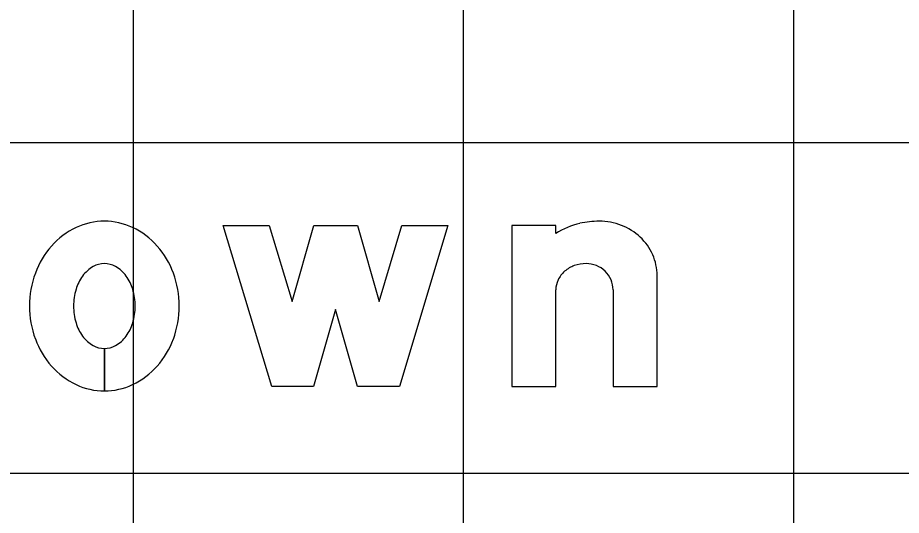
# Model space of a CAD drawing. Extents: x 2193008 to 2198143, y 1236112 to 1237864.
# Drawn here: x 2196698.01 to 2196703.36, y 1237172.79 to 1237175.8 of the extents above; entities that cross this region are included whole.
import ezdxf

# ---------------------------------------------------------------- set-up
doc = ezdxf.new("R2010")
doc.units = 0
for name, color, linetype in [('GSBWFILL', 7, 'Continuous'), ('GSCOLORFILL', 7, 'Continuous'), ('GSOUTLINE', 7, 'Continuous'), ('M-ROADS', 7, 'Continuous')]:
    doc.layers.add(name, color=color, linetype=linetype)

msp = doc.modelspace()

# ---------------------------------------------------------------- linework, layer by layer
at = {"layer": 'GSBWFILL'}
for p, q in [((2196701.611, 1237174.1542), (2196701.611, 1237173.5694)), ((2196698.531, 1237173.7994), (2196698.531, 1237173.5428)), ((2196698.5311, 1237173.5428), (2196698.5311, 1237173.7994))]:
    msp.add_line(p, q, dxfattribs=at)
msp.add_lwpolyline([(2196700.611, 1237174.5428), (2196700.3177, 1237173.5694), (2196700.0644, 1237173.5694), (2196699.931, 1237174.0361), (2196699.7977, 1237173.5694), (2196699.5444, 1237173.5694), (2196699.251, 1237174.5428), (2196699.5296, 1237174.5428), (2196699.6676, 1237174.0847), (2196699.7985, 1237174.5428), (2196700.0636, 1237174.5428), (2196700.1945, 1237174.0847), (2196700.3325, 1237174.5428)], close=True, dxfattribs=at)
for points in [[(2196701.2644, 1237174.4946), (2196701.2644, 1237174.5428), (2196700.9977, 1237174.5428), (2196700.9977, 1237173.5694), (2196701.2644, 1237173.5694), (2196701.2644, 1237174.1542)], [(2196701.611, 1237173.5694), (2196701.8777, 1237173.5694), (2196701.8777, 1237174.242)]]:
    msp.add_lwpolyline(points, dxfattribs=at)
for centre, major_axis, ratio, start_param, end_param in [((2196698.531, 1237174.1676), (0, 0.4018), 0.999994, 0, 0.438571), ((2196698.531, 1237174.1676), (0, 0.4018), 0.999994, 5.844614, 6.283185), ((2196701.5223, 1237174.0896), (0, 0.4802), 0.999997, 0.235088, 0.567132), ((2196701.5269, 1237174.0361), (0, 0.5334), 0.999997, 0, 0.219986), ((2196701.5269, 1237174.194), (0, 0.3754), 0.999997, 5.914285, 6.283185), ((2196701.5359, 1237174.2174), (0, 0.3503), 0.999997, 5.532258, 5.914285), ((2196698.5564, 1237174.1136), (0, 0.4615), 0.999994, 0.438571, 0.847388), ((2196698.5057, 1237174.1136), (0, 0.4615), 0.999994, 5.435798, 5.844614), ((2196701.5499, 1237174.2324), (0, 0.3299), 0.999997, 5.130076, 5.532258), ((2196698.5959, 1237174.0788), (0, 0.5141), 0.999994, 0.847388, 1.220117), ((2196698.4662, 1237174.0788), (0, 0.5141), 0.999994, 5.063069, 5.435798), ((2196701.5715, 1237174.242), (0, 0.3062), 0.999997, 4.712389, 5.130076), ((2196698.5636, 1237174.1179), (0, 0.2035), 0.999994, 0.517724, 0.942), ((2196698.531, 1237174.1751), (0, 0.1377), 0.999994, 0, 0.517724), ((2196698.531, 1237174.1751), (0, 0.1377), 0.999994, 5.765461, 6.283185), ((2196698.4985, 1237174.1179), (0, 0.2035), 0.999994, 5.341185, 5.765461), ((2196701.4246, 1237174.1441), (0, 0.1625), 0.999997, 0.715718, 1.126231), ((2196701.4384, 1237174.1282), (0, 0.1835), 0.999997, 0.345704, 0.715718), ((2196701.4473, 1237174.1034), (0, 0.2099), 0.999997, 0, 0.345704), ((2196701.4473, 1237174.1448), (0, 0.1684), 0.999997, 5.900624, 6.283185), ((2196701.4491, 1237174.1494), (0, 0.1635), 0.999997, 5.51227, 5.900624), ((2196701.452, 1237174.1523), (0, 0.1594), 0.999997, 5.115435, 5.51227), ((2196698.6578, 1237174.0561), (0, 0.5801), 0.999994, 1.220117, 1.570796), ((2196698.615, 1237174.0805), (0, 0.267), 0.999994, 0.942, 1.278197), ((2196698.4471, 1237174.0805), (0, 0.267), 0.999994, 5.004989, 5.341185), ((2196698.4043, 1237174.0561), (0, 0.5801), 0.999994, 4.712389, 5.063069), ((2196701.4033, 1237174.1542), (0, 0.1389), 0.999997, 1.126231, 1.570796), ((2196701.4564, 1237174.1542), (0, 0.1546), 0.999997, 4.712389, 5.115435), ((2196698.6961, 1237174.0561), (0, 0.3517), 0.999994, 1.278197, 1.570796), ((2196698.366, 1237174.0561), (0, 0.3517), 0.999994, 4.712389, 5.004989), ((2196698.6578, 1237174.0561), (0, 0.5801), 0.999994, 1.570796, 1.921476), ((2196698.6961, 1237174.0561), (0, 0.3517), 0.999994, 1.570796, 1.863396), ((2196698.366, 1237174.0561), (0, 0.3517), 0.999994, 4.419789, 4.712389), ((2196698.4043, 1237174.0561), (0, 0.5801), 0.999994, 4.361709, 4.712389), ((2196698.615, 1237174.0317), (0, 0.267), 0.999994, 1.863396, 2.199593), ((2196698.4471, 1237174.0317), (0, 0.267), 0.999994, 4.083593, 4.419789), ((2196698.5959, 1237174.0335), (0, 0.5141), 0.999994, 1.921476, 2.294205), ((2196698.5636, 1237173.9943), (0, 0.2035), 0.999994, 2.199593, 2.623869), ((2196698.4985, 1237173.9943), (0, 0.2035), 0.999994, 3.659317, 4.083593), ((2196698.4662, 1237174.0335), (0, 0.5141), 0.999994, 3.98898, 4.361709), ((2196698.531, 1237173.9371), (0, 0.1377), 0.999994, 2.623869, 3.141593), ((2196698.531, 1237173.9371), (0, 0.1377), 0.999994, 3.142077, 3.659317), ((2196698.5564, 1237173.9986), (0, 0.4615), 0.999994, 2.294205, 2.703022), ((2196698.5057, 1237173.9986), (0, 0.4615), 0.999994, 3.580164, 3.98898), ((2196698.531, 1237173.9446), (0, 0.4018), 0.999994, 2.703022, 3.141593), ((2196698.531, 1237173.9446), (0, 0.4018), 0.999994, 3.141759, 3.580164)]:
    msp.add_ellipse(centre, major_axis=major_axis, ratio=ratio, start_param=start_param, end_param=end_param, dxfattribs=at)
at = {"layer": 'GSCOLORFILL'}
for p, q in [((2196701.611, 1237174.1542), (2196701.611, 1237173.5694)), ((2196698.531, 1237173.7994), (2196698.531, 1237173.5428)), ((2196698.5311, 1237173.5428), (2196698.5311, 1237173.7994))]:
    msp.add_line(p, q, dxfattribs=at)
msp.add_lwpolyline([(2196700.611, 1237174.5428), (2196700.3177, 1237173.5694), (2196700.0644, 1237173.5694), (2196699.931, 1237174.0361), (2196699.7977, 1237173.5694), (2196699.5444, 1237173.5694), (2196699.251, 1237174.5428), (2196699.5296, 1237174.5428), (2196699.6676, 1237174.0847), (2196699.7985, 1237174.5428), (2196700.0636, 1237174.5428), (2196700.1945, 1237174.0847), (2196700.3325, 1237174.5428)], close=True, dxfattribs=at)
for points in [[(2196701.2644, 1237174.4946), (2196701.2644, 1237174.5428), (2196700.9977, 1237174.5428), (2196700.9977, 1237173.5694), (2196701.2644, 1237173.5694), (2196701.2644, 1237174.1542)], [(2196701.611, 1237173.5694), (2196701.8777, 1237173.5694), (2196701.8777, 1237174.242)]]:
    msp.add_lwpolyline(points, dxfattribs=at)
for centre, major_axis, ratio, start_param, end_param in [((2196698.531, 1237174.1676), (0, 0.4018), 0.999994, 0, 0.438571), ((2196698.531, 1237174.1676), (0, 0.4018), 0.999994, 5.844614, 6.283185), ((2196701.5223, 1237174.0896), (0, 0.4802), 0.999997, 0.235088, 0.567132), ((2196701.5269, 1237174.0361), (0, 0.5334), 0.999997, 0, 0.219986), ((2196701.5269, 1237174.194), (0, 0.3754), 0.999997, 5.914285, 6.283185), ((2196701.5359, 1237174.2174), (0, 0.3503), 0.999997, 5.532258, 5.914285), ((2196698.5564, 1237174.1136), (0, 0.4615), 0.999994, 0.438571, 0.847388), ((2196698.5057, 1237174.1136), (0, 0.4615), 0.999994, 5.435798, 5.844614), ((2196701.5499, 1237174.2324), (0, 0.3299), 0.999997, 5.130076, 5.532258), ((2196698.5959, 1237174.0788), (0, 0.5141), 0.999994, 0.847388, 1.220117), ((2196698.4662, 1237174.0788), (0, 0.5141), 0.999994, 5.063069, 5.435798), ((2196701.5715, 1237174.242), (0, 0.3062), 0.999997, 4.712389, 5.130076), ((2196698.5636, 1237174.1179), (0, 0.2035), 0.999994, 0.517724, 0.942), ((2196698.531, 1237174.1751), (0, 0.1377), 0.999994, 0, 0.517724), ((2196698.531, 1237174.1751), (0, 0.1377), 0.999994, 5.765461, 6.283185), ((2196698.4985, 1237174.1179), (0, 0.2035), 0.999994, 5.341185, 5.765461), ((2196701.4246, 1237174.1441), (0, 0.1625), 0.999997, 0.715718, 1.126231), ((2196701.4384, 1237174.1282), (0, 0.1835), 0.999997, 0.345704, 0.715718), ((2196701.4473, 1237174.1034), (0, 0.2099), 0.999997, 0, 0.345704), ((2196701.4473, 1237174.1448), (0, 0.1684), 0.999997, 5.900624, 6.283185), ((2196701.4491, 1237174.1494), (0, 0.1635), 0.999997, 5.51227, 5.900624), ((2196701.452, 1237174.1523), (0, 0.1594), 0.999997, 5.115435, 5.51227), ((2196698.6578, 1237174.0561), (0, 0.5801), 0.999994, 1.220117, 1.570796), ((2196698.615, 1237174.0805), (0, 0.267), 0.999994, 0.942, 1.278197), ((2196698.4471, 1237174.0805), (0, 0.267), 0.999994, 5.004989, 5.341185), ((2196698.4043, 1237174.0561), (0, 0.5801), 0.999994, 4.712389, 5.063069), ((2196701.4033, 1237174.1542), (0, 0.1389), 0.999997, 1.126231, 1.570796), ((2196701.4564, 1237174.1542), (0, 0.1546), 0.999997, 4.712389, 5.115435), ((2196698.6961, 1237174.0561), (0, 0.3517), 0.999994, 1.278197, 1.570796), ((2196698.366, 1237174.0561), (0, 0.3517), 0.999994, 4.712389, 5.004989), ((2196698.6578, 1237174.0561), (0, 0.5801), 0.999994, 1.570796, 1.921476), ((2196698.6961, 1237174.0561), (0, 0.3517), 0.999994, 1.570796, 1.863396), ((2196698.366, 1237174.0561), (0, 0.3517), 0.999994, 4.419789, 4.712389), ((2196698.4043, 1237174.0561), (0, 0.5801), 0.999994, 4.361709, 4.712389), ((2196698.615, 1237174.0317), (0, 0.267), 0.999994, 1.863396, 2.199593), ((2196698.4471, 1237174.0317), (0, 0.267), 0.999994, 4.083593, 4.419789), ((2196698.5959, 1237174.0335), (0, 0.5141), 0.999994, 1.921476, 2.294205), ((2196698.5636, 1237173.9943), (0, 0.2035), 0.999994, 2.199593, 2.623869), ((2196698.4985, 1237173.9943), (0, 0.2035), 0.999994, 3.659317, 4.083593), ((2196698.4662, 1237174.0335), (0, 0.5141), 0.999994, 3.98898, 4.361709), ((2196698.531, 1237173.9371), (0, 0.1377), 0.999994, 2.623869, 3.141593), ((2196698.531, 1237173.9371), (0, 0.1377), 0.999994, 3.142077, 3.659317), ((2196698.5564, 1237173.9986), (0, 0.4615), 0.999994, 2.294205, 2.703022), ((2196698.5057, 1237173.9986), (0, 0.4615), 0.999994, 3.580164, 3.98898), ((2196698.531, 1237173.9446), (0, 0.4018), 0.999994, 2.703022, 3.141593), ((2196698.531, 1237173.9446), (0, 0.4018), 0.999994, 3.141759, 3.580164)]:
    msp.add_ellipse(centre, major_axis=major_axis, ratio=ratio, start_param=start_param, end_param=end_param, dxfattribs=at)
at = {"layer": 'GSOUTLINE'}
msp.add_line((2196701.611, 1237174.1542), (2196701.611, 1237173.5694), dxfattribs=at)
msp.add_lwpolyline([(2196700.611, 1237174.5428), (2196700.3177, 1237173.5694), (2196700.0644, 1237173.5694), (2196699.931, 1237174.0361), (2196699.7977, 1237173.5694), (2196699.5444, 1237173.5694), (2196699.251, 1237174.5428), (2196699.5296, 1237174.5428), (2196699.6676, 1237174.0847), (2196699.7985, 1237174.5428), (2196700.0636, 1237174.5428), (2196700.1945, 1237174.0847), (2196700.3325, 1237174.5428)], close=True, dxfattribs=at)
for points in [[(2196701.2644, 1237174.4946), (2196701.2644, 1237174.5428), (2196700.9977, 1237174.5428), (2196700.9977, 1237173.5694), (2196701.2644, 1237173.5694), (2196701.2644, 1237174.1542)], [(2196701.611, 1237173.5694), (2196701.8777, 1237173.5694), (2196701.8777, 1237174.242)]]:
    msp.add_lwpolyline(points, dxfattribs=at)
for centre, major_axis, ratio, start_param, end_param in [((2196698.531, 1237174.1676), (0, 0.4018), 0.999994, 0, 0.438571), ((2196698.531, 1237174.1676), (0, 0.4018), 0.999994, 5.844614, 6.283185), ((2196701.5223, 1237174.0896), (0, 0.4802), 0.999997, 0.235088, 0.567132), ((2196701.5269, 1237174.0361), (0, 0.5334), 0.999997, 0, 0.219986), ((2196701.5269, 1237174.194), (0, 0.3754), 0.999997, 5.914285, 6.283185), ((2196701.5359, 1237174.2174), (0, 0.3503), 0.999997, 5.532258, 5.914285), ((2196698.5564, 1237174.1136), (0, 0.4615), 0.999994, 0.438571, 0.847388), ((2196698.5057, 1237174.1136), (0, 0.4615), 0.999994, 5.435798, 5.844614), ((2196701.5499, 1237174.2324), (0, 0.3299), 0.999997, 5.130076, 5.532258), ((2196698.5959, 1237174.0788), (0, 0.5141), 0.999994, 0.847388, 1.220117), ((2196698.4662, 1237174.0788), (0, 0.5141), 0.999994, 5.063069, 5.435798), ((2196701.5715, 1237174.242), (0, 0.3062), 0.999997, 4.712389, 5.130076), ((2196698.5636, 1237174.1179), (0, 0.2035), 0.999994, 0.517724, 0.942), ((2196698.531, 1237174.1751), (0, 0.1377), 0.999994, 0, 0.517724), ((2196698.531, 1237174.1751), (0, 0.1377), 0.999994, 5.765461, 6.283185), ((2196698.4985, 1237174.1179), (0, 0.2035), 0.999994, 5.341185, 5.765461), ((2196701.4246, 1237174.1441), (0, 0.1625), 0.999997, 0.715718, 1.126231), ((2196701.4384, 1237174.1282), (0, 0.1835), 0.999997, 0.345704, 0.715718), ((2196701.4473, 1237174.1034), (0, 0.2099), 0.999997, 0, 0.345704), ((2196701.4473, 1237174.1448), (0, 0.1684), 0.999997, 5.900624, 6.283185), ((2196701.4491, 1237174.1494), (0, 0.1635), 0.999997, 5.51227, 5.900624), ((2196701.452, 1237174.1523), (0, 0.1594), 0.999997, 5.115435, 5.51227), ((2196698.6578, 1237174.0561), (0, 0.5801), 0.999994, 1.220117, 1.570796), ((2196698.615, 1237174.0805), (0, 0.267), 0.999994, 0.942, 1.278197), ((2196698.4471, 1237174.0805), (0, 0.267), 0.999994, 5.004989, 5.341185), ((2196698.4043, 1237174.0561), (0, 0.5801), 0.999994, 4.712389, 5.063069), ((2196701.4033, 1237174.1542), (0, 0.1389), 0.999997, 1.126231, 1.570796), ((2196701.4564, 1237174.1542), (0, 0.1546), 0.999997, 4.712389, 5.115435), ((2196698.6961, 1237174.0561), (0, 0.3517), 0.999994, 1.278197, 1.570796), ((2196698.366, 1237174.0561), (0, 0.3517), 0.999994, 4.712389, 5.004989), ((2196698.6578, 1237174.0561), (0, 0.5801), 0.999994, 1.570796, 1.921476), ((2196698.6961, 1237174.0561), (0, 0.3517), 0.999994, 1.570796, 1.863396), ((2196698.366, 1237174.0561), (0, 0.3517), 0.999994, 4.419789, 4.712389), ((2196698.4043, 1237174.0561), (0, 0.5801), 0.999994, 4.361709, 4.712389), ((2196698.615, 1237174.0317), (0, 0.267), 0.999994, 1.863396, 2.199593), ((2196698.4471, 1237174.0317), (0, 0.267), 0.999994, 4.083593, 4.419789), ((2196698.5959, 1237174.0335), (0, 0.5141), 0.999994, 1.921476, 2.294205), ((2196698.5636, 1237173.9943), (0, 0.2035), 0.999994, 2.199593, 2.623869), ((2196698.4985, 1237173.9943), (0, 0.2035), 0.999994, 3.659317, 4.083593), ((2196698.4662, 1237174.0335), (0, 0.5141), 0.999994, 3.98898, 4.361709), ((2196698.531, 1237173.9371), (0, 0.1377), 0.999994, 2.623869, 3.141593), ((2196698.531, 1237173.9371), (0, 0.1377), 0.999994, 3.141593, 3.659317), ((2196698.5564, 1237173.9986), (0, 0.4615), 0.999994, 2.294205, 2.703022), ((2196698.5057, 1237173.9986), (0, 0.4615), 0.999994, 3.580164, 3.98898), ((2196698.531, 1237173.9446), (0, 0.4018), 0.999994, 2.703022, 3.141593), ((2196698.531, 1237173.9446), (0, 0.4018), 0.999994, 3.141593, 3.580164)]:
    msp.add_ellipse(centre, major_axis=major_axis, ratio=ratio, start_param=start_param, end_param=end_param, dxfattribs=at)
at = {"layer": 'M-ROADS'}
for p, q in [((2196698.7065, 1237153.0462), (2196698.7065, 1237223.0462)), ((2196700.7065, 1237153.0462), (2196700.7065, 1237223.0462)), ((2196702.7065, 1237153.0462), (2196702.7065, 1237223.0462)), ((2196614.7065, 1237175.0462), (2196874.7065, 1237175.0462)), ((2196614.7065, 1237173.0462), (2196874.7065, 1237173.0462))]:
    msp.add_line(p, q, dxfattribs=at)

doc.saveas('drawing.dxf')
